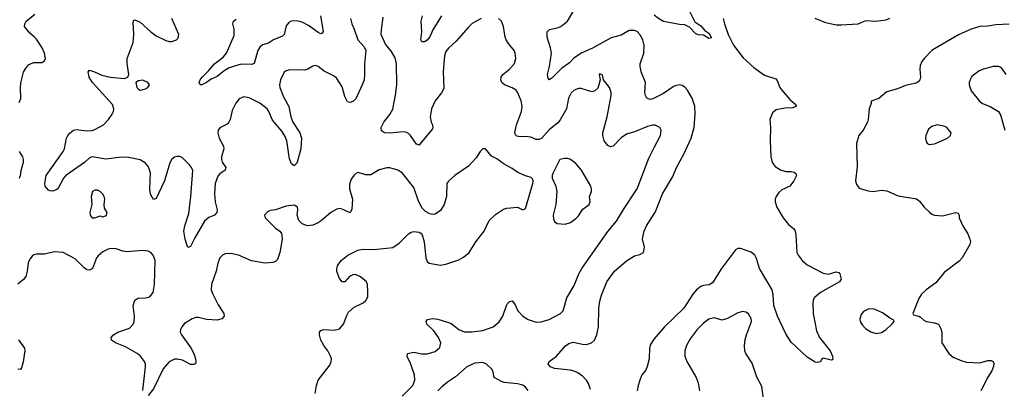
# Model space of a CAD drawing. Header units: inches. Extents: x 1771504 to 1971212, y 471788 to 643615.
# Tile 404 of 587: x 1835224 to 1842634, y 602581 to 605361. Entities that reach past the tile are written whole.
import ezdxf

# ---------------------------------------------------------------- set-up
doc = ezdxf.new("R2010")
doc.units = ezdxf.units.IN
doc.header["$MEASUREMENT"] = 0
doc.layers.add('B8630', color=7, linetype='Continuous')
doc.layers.add('B8640', color=7, linetype='Continuous')

msp = doc.modelspace()

# ---------------------------------------------------------------- linework, layer by layer
at = {"layer": 'B8630', "color": 5}
for points, elevation in [([(1835220.8, 604739.2), (1835232.5, 604767.5), (1835229.7, 604850), (1835233.3, 604886.7), (1835253.6, 604966.4), (1835267.5, 604992.5), (1835290, 605021), (1835310, 605031.3), (1835330, 605038), (1835390, 605038), (1835410, 605052), (1835417.2, 605070), (1835409.5, 605110), (1835393.6, 605150), (1835350, 605215.1), (1835333.4, 605233.4), (1835298.9, 605258.9), (1835261.2, 605310), (1835262.7, 605330), (1835272.7, 605350), (1835337.6, 605402.4)], 480), ([(1837486.9, 605390), (1837507.5, 605272.5), (1837499.9, 605260.1), (1837490, 605255.1), (1837470, 605264.7), (1837397.2, 605317.2), (1837350, 605343.1), (1837310, 605353.3), (1837267.7, 605350), (1837250, 605339.7), (1837230, 605316.2), (1837215.5, 605250), (1837202.9, 605237.1), (1837134.8, 605210), (1837096.3, 605183.7), (1837050, 605172.3), (1837030, 605154.7), (1837015.2, 605130), (1836987.9, 605032.1), (1836970, 605025.1), (1836890, 605026.8), (1836801, 604999.1), (1836762.5, 604977.5), (1836710, 604933.6), (1836666, 604914), (1836630, 604889.3), (1836590, 604869.3), (1836578, 604878), (1836575.3, 604890), (1836582.7, 604910), (1836597.2, 604930), (1836644.4, 604975.6), (1836689.8, 605030), (1836756.9, 605083.1), (1836780.3, 605110), (1836838.2, 605241.8), (1836838.7, 605290), (1836828, 605330), (1836834, 605350), (1836853.9, 605366.1)], 440), ([(1838698, 605370), (1838630, 605331.6), (1838598.2, 605301.8), (1838510, 605199.5), (1838450, 605147.3), (1838430, 605122.7), (1838420.9, 605090), (1838411.9, 604971.9), (1838416.2, 604843.8), (1838399, 604810), (1838350.3, 604750), (1838323.6, 604690), (1838314.3, 604630), (1838321.7, 604590), (1838330.4, 604569.6), (1838333.7, 604550), (1838330, 604539), (1838235.8, 604424.2), (1838230, 604418), (1838210, 604424.5), (1838165.4, 604490), (1838150, 604505.4), (1838130, 604514.2), (1838110, 604516.8), (1838008.5, 604508.5), (1837968.7, 604510), (1837946, 604526), (1837944.5, 604550), (1837965.1, 604590), (1838010, 604648.2), (1838031.4, 604688.6), (1838053.4, 604793.4), (1838061.5, 604870), (1838058.7, 605030), (1838050, 605073.2), (1838022, 605122), (1837976.6, 605176.6), (1837945.1, 605250), (1837945.8, 605285.8), (1837960.1, 605379.9)], 460), ([(1838397.6, 605390), (1838334.1, 605285.9), (1838310, 605232.3), (1838290, 605207.3), (1838270, 605195.1), (1838250, 605194), (1838243.6, 605210), (1838249.8, 605270.2), (1838246, 605350), (1838254.3, 605390)], 440), ([(1840000, 604770), (1839990, 604765.1), (1839970, 604760.5), (1839945.1, 604770), (1839933.6, 604790), (1839929.7, 604810), (1839934.8, 604890), (1839902, 604970), (1839893, 605010), (1839894.7, 605030), (1839920.4, 605110), (1839924, 605170), (1839912.8, 605210), (1839890, 605249.5), (1839870, 605271.2), (1839850, 605281.1), (1839810, 605279.1), (1839750, 605245.1), (1839675.8, 605224.2), (1839533.9, 605146.1), (1839448.9, 605110), (1839392.9, 605070), (1839362.3, 605037.7), (1839304.1, 604995.9), (1839230, 604920.5), (1839209.2, 604910), (1839202, 604922), (1839196.3, 604950), (1839212.3, 605010), (1839226.4, 605110), (1839219.8, 605150), (1839194, 605230), (1839194, 605270), (1839211.3, 605288.7), (1839270, 605299.5), (1839296, 605310), (1839347.8, 605350), (1839393.3, 605430)], 440), ([(1837714.4, 605370), (1837722.4, 605330), (1837742, 605290), (1837768.9, 605210), (1837817.2, 605157.2), (1837828.5, 605128.5), (1837818.7, 605030), (1837819.7, 604950), (1837815.2, 604910), (1837802.6, 604870), (1837753.1, 604766.9), (1837730, 604744.7), (1837710, 604738.7), (1837690, 604743.6), (1837670, 604782.7), (1837650, 604856.2), (1837610, 604918.9), (1837590, 604936.4), (1837514.6, 604974.6), (1837470, 605009.6), (1837450, 605016.2), (1837430, 605011.6), (1837393.4, 604990), (1837370, 604982.7), (1837255.8, 604984.2), (1837230, 604976.9), (1837214.4, 604965.6), (1837186, 604910), (1837178.8, 604870), (1837181.1, 604850), (1837210, 604780.3), (1837248.2, 604708.2), (1837265.6, 604630), (1837279.4, 604590), (1837331.3, 604510), (1837345.8, 604470), (1837338.6, 604390), (1837313.1, 604290), (1837310, 604281.2), (1837290, 604261.2), (1837270, 604277.2), (1837255.2, 604315.2), (1837235, 604450), (1837222.2, 604482.2), (1837199, 604519), (1837126, 604605.9), (1837099.9, 604670), (1837086.9, 604690), (1837030, 604733.9), (1836950, 604774.5), (1836910, 604781.6), (1836875.3, 604764.7), (1836850, 604732.7), (1836822.7, 604677.3), (1836807.6, 604610), (1836798, 604590), (1836784.1, 604575.9), (1836730, 604548), (1836718.6, 604530), (1836714.4, 604510), (1836725.2, 604470), (1836758.2, 604410), (1836759.3, 604390), (1836742.9, 604330), (1836741.8, 604310), (1836748.6, 604288.6), (1836776.4, 604250), (1836770.4, 604230), (1836730, 604202), (1836715.7, 604184.3), (1836695.7, 604130), (1836689.3, 604050), (1836695.4, 603990), (1836708.8, 603931.2), (1836708.5, 603910), (1836690.7, 603890), (1836646.2, 603873.8), (1836614.5, 603845.5), (1836540.7, 603719.3), (1836510, 603654), (1836490, 603648.7), (1836483.3, 603663.3), (1836468, 603710), (1836458.9, 603770), (1836466.8, 603810), (1836497.5, 603902.5), (1836512.2, 604030), (1836526, 604226), (1836517.4, 604250), (1836502.4, 604270), (1836450, 604322.9), (1836430, 604331.8), (1836406.9, 604333.1), (1836390, 604327), (1836368.9, 604311.1), (1836354.9, 604285.1), (1836314, 604150), (1836250, 604017.2), (1836230, 604009.3), (1836210, 604044), (1836205.1, 604065.1), (1836202.7, 604090), (1836208.9, 604210), (1836194.4, 604254.4), (1836170, 604283), (1836130, 604308), (1836044.1, 604324.1), (1835990, 604327.1), (1835872.2, 604312.2), (1835770, 604328.7), (1835750, 604320.9), (1835712.7, 604287.3), (1835570.2, 604190), (1835554.5, 604170), (1835510.8, 604089.2), (1835499.3, 604080.7), (1835470, 604071.1), (1835450, 604073.6), (1835439.6, 604079.6), (1835416.2, 604110), (1835411.8, 604130), (1835424, 604190), (1835551.3, 604368.7), (1835559.8, 604390), (1835576, 604470), (1835585.7, 604490), (1835603.1, 604510), (1835629.9, 604530.1), (1835650, 604535.4), (1835730, 604524.6), (1835770, 604527.9), (1835790, 604535), (1835853.3, 604570), (1835892.4, 604610), (1835921, 604650), (1835930.9, 604670), (1835933.1, 604690), (1835923.2, 604723.2), (1835772.6, 604890), (1835747.6, 604930), (1835738.4, 604970), (1835750, 604981.6), (1835786.8, 604970), (1835843.2, 604943.2), (1835907.7, 604927.7), (1836010, 604919.1), (1836038, 604930), (1836044, 604950), (1836032.9, 605032.9), (1836032.8, 605070), (1836078.5, 605190), (1836083.5, 605250), (1836078.6, 605341.4), (1836083.3, 605356.7), (1836090, 605360.7), (1836130, 605343.8), (1836210, 605270.4), (1836250, 605240.4), (1836324.2, 605204.2), (1836350, 605197.6), (1836370, 605198.4), (1836404, 605210), (1836417.2, 605222.8), (1836422, 605250), (1836369.8, 605369.8)], 460), ([(1840000, 604567.8), (1839990, 604568), (1839950, 604558.5), (1839850, 604517.4), (1839790, 604499.1), (1839750, 604472.1), (1839690, 604409.6), (1839670, 604405.6), (1839650, 604414), (1839623.1, 604450), (1839612.3, 604490), (1839613.3, 604510), (1839646.4, 604630), (1839675.1, 604790), (1839674.7, 604814.7), (1839663.7, 604850), (1839617.2, 604910), (1839610, 604946), (1839590, 604954), (1839586, 604950), (1839592, 604910), (1839583, 604870), (1839574, 604846), (1839553.7, 604826.3), (1839530, 604818), (1839450, 604843.1), (1839430, 604843.1), (1839396.3, 604830), (1839374, 604810), (1839354.3, 604770), (1839340.3, 604690), (1839291.7, 604608.3), (1839274.5, 604585.5), (1839210, 604532.3), (1839150, 604468.6), (1839130, 604459.7), (1839110, 604460.5), (1839070, 604476.4), (1839030, 604481.5), (1838990, 604479.7), (1838966.1, 604486.1), (1838956.1, 604496.1), (1838950, 604512), (1838962.9, 604570), (1839001.5, 604670), (1839004.8, 604710), (1838999.2, 604750), (1838974.2, 604810), (1838959.7, 604830), (1838930, 604847.7), (1838872, 604870), (1838853.6, 604890), (1838846, 604910), (1838847.8, 604930), (1838860.7, 604950), (1838910, 604988.4), (1838947.2, 605032.8), (1838958.9, 605070), (1838954, 605110), (1838944.2, 605130), (1838901.5, 605181.5), (1838885.1, 605210), (1838877.6, 605230), (1838866, 605310), (1838849.3, 605349.3), (1838828.7, 605370)], 460), ([(1835221.3, 604170), (1835229.7, 604190), (1835234.1, 604225.9), (1835251.6, 604290), (1835252.3, 604310), (1835246.6, 604330), (1835222, 604370)], 480), ([(1837448.3, 602550), (1837457.4, 602610), (1837469.7, 602650), (1837556.8, 602763.2), (1837567.8, 602790), (1837569.6, 602810), (1837564.2, 602830), (1837542.4, 602870), (1837513, 602910), (1837491.5, 602950), (1837480.7, 602990), (1837480.9, 603010), (1837490, 603022.8), (1837509.7, 603030.3), (1837590, 603024.9), (1837630, 603036.3), (1837660.9, 603070), (1837685.1, 603134.9), (1837699.3, 603160.7), (1837741.5, 603198.5), (1837810, 603231.3), (1837828.7, 603250), (1837843.1, 603276.9), (1837845.2, 603314.8), (1837840.7, 603370), (1837833.6, 603390), (1837790, 603426), (1837750, 603443.7), (1837730, 603442.7), (1837706.8, 603430), (1837670, 603388.7), (1837650, 603388.7), (1837630, 603415.3), (1837610, 603468), (1837609.6, 603490), (1837615.1, 603510), (1837643.7, 603550), (1837692.7, 603590), (1837770, 603626.7), (1837810, 603634), (1837890, 603632.4), (1838031.3, 603648.7), (1838080.8, 603679.2), (1838150, 603750.7), (1838170, 603764), (1838190, 603766.8), (1838230, 603762), (1838250.7, 603750.7), (1838267.3, 603690), (1838279.5, 603570), (1838290, 603542.8), (1838306, 603530), (1838390, 603514), (1838430, 603522), (1838530, 603555.3), (1838565.2, 603574.8), (1838607, 603610), (1838657, 603690), (1838719.5, 603770), (1838758.4, 603850), (1838804.6, 603895.4), (1838864.6, 603935.4), (1838890, 603943.8), (1838970, 603950.8), (1839010, 603931.3), (1839030, 603942), (1839085.1, 604130), (1839089.4, 604150), (1839084.1, 604164.1), (1839073.3, 604173.3), (1839030, 604185.6), (1838972.3, 604212.3), (1838930, 604242.4), (1838870, 604273.6), (1838814.7, 604314.7), (1838775.5, 604335.5), (1838730, 604389.3), (1838710, 604389.3), (1838690, 604369.3), (1838658.3, 604321.7), (1838601.2, 604258.8), (1838499.1, 604190), (1838450, 604146), (1838439.3, 604130), (1838435.8, 604030), (1838419.3, 603970), (1838390, 603926.6), (1838350, 603898), (1838330, 603896), (1838310, 603901.2), (1838278.4, 603918.4), (1838250, 603945.2), (1838222.5, 604002.5), (1838190, 604099.5), (1838102.7, 604210), (1838070, 604229.5), (1838010, 604247), (1837986.3, 604246.3), (1837930, 604231.6), (1837866, 604194), (1837830, 604194), (1837770, 604211.2), (1837750, 604201.6), (1837738.4, 604190), (1837718.9, 604161.1), (1837705.1, 604125.1), (1837705.7, 604090), (1837728.4, 604010), (1837724, 603936), (1837710, 603908.7), (1837650, 603936.3), (1837630, 603939.7), (1837610, 603936.4), (1837564.9, 603910), (1837493, 603847), (1837470, 603832.6), (1837430, 603815.4), (1837390, 603811.3), (1837350, 603825.1), (1837325.1, 603850), (1837313.3, 603890), (1837316.9, 603930), (1837313.6, 603950), (1837290, 603965.1), (1837230, 603957.4), (1837150, 603931.6), (1837110, 603926), (1837090, 603916), (1837066.8, 603890), (1837071, 603870), (1837150, 603793.4), (1837180.5, 603770), (1837193, 603753), (1837197.2, 603737.2), (1837198.3, 603710), (1837180.8, 603610), (1837163, 603557), (1837150, 603543), (1837130, 603534), (1837070, 603529.7), (1836967.7, 603547.7), (1836870, 603591), (1836810, 603603.6), (1836770, 603599.5), (1836750, 603589.4), (1836730.6, 603570), (1836714, 603530), (1836702.3, 603470), (1836667, 603370), (1836664.9, 603330), (1836676.3, 603296.3), (1836716.7, 603216.7), (1836759.3, 603150), (1836762, 603130), (1836746, 603110), (1836710, 603101.7), (1836630, 603105), (1836570, 603119.8), (1836550, 603119.7), (1836520.7, 603110), (1836464.5, 603075.5), (1836443.1, 603050), (1836434, 603030), (1836432, 603010), (1836441.1, 602990), (1836511.6, 602891.6), (1836534.6, 602850), (1836548, 602810), (1836550.6, 602790), (1836546.4, 602773.6), (1836533, 602767), (1836510, 602767.3), (1836450, 602799.7), (1836410, 602808.3), (1836390, 602806.6), (1836350, 602786.9), (1836304.7, 602735.3), (1836230, 602583.7), (1836190, 602533.2)], 480), ([(1838102, 602530), (1838182, 602610), (1838197.6, 602650), (1838195.1, 602690), (1838162.4, 602782.4), (1838146.6, 602810), (1838141.2, 602830), (1838142, 602850), (1838190, 602859.3), (1838250, 602847), (1838291.3, 602848.7), (1838350, 602865.5), (1838385.6, 602894.4), (1838392.6, 602930), (1838376.9, 602970), (1838341.7, 603021.7), (1838287, 603070), (1838282.7, 603090), (1838292.9, 603107.1), (1838330, 603113), (1838370, 603108), (1838450, 603083.8), (1838470, 603075.5), (1838527.7, 603030), (1838570, 603013.4), (1838630, 603012.4), (1838710, 603022), (1838787.3, 603050), (1838832.8, 603087.2), (1838861, 603130), (1838890, 603219.1), (1838910, 603242), (1838930, 603246.8), (1838950, 603221), (1838972.2, 603170), (1839010, 603130.4), (1839050, 603104.9), (1839110, 603084.9), (1839148.3, 603088.3), (1839210, 603105.3), (1839294.5, 603150), (1839313, 603170), (1839343, 603270), (1839397.5, 603362.5), (1839433.1, 603450), (1839455.1, 603490), (1839650, 603768.9), (1839714.8, 603845.2), (1839767.2, 603932.8), (1839872, 604090), (1839959.4, 604320.6), (1840000, 604400.4)], 460), ([(1839519.3, 602579.3), (1839503.9, 602623.9), (1839489.4, 602649.4), (1839459, 602679), (1839424, 602704), (1839397.4, 602717.4), (1839370, 602724.5), (1839250, 602737.6), (1839219, 602750), (1839202, 602770), (1839209, 602790), (1839264, 602830), (1839331.9, 602908.1), (1839355.9, 602924.1), (1839390, 602934.9), (1839459.9, 602919.9), (1839490, 602918.2), (1839527.6, 602930), (1839550, 602950.4), (1839568.8, 602990), (1839580.3, 603050), (1839581.5, 603190), (1839590, 603244.7), (1839603.1, 603290), (1839644, 603390), (1839699.5, 603470), (1839790, 603548.2), (1839850, 603584.9), (1839890, 603594.8), (1839919, 603610), (1839926, 603650), (1839911.7, 603711.7), (1839922.6, 603770), (1839942.6, 603810), (1840000, 603899.7)], 440), ([(1836151.8, 602571.8), (1836171.1, 602750), (1836171.1, 602770), (1836164.2, 602790), (1836133.6, 602830), (1836107.8, 602850), (1836021.2, 602901.2), (1835945.2, 602930), (1835916, 602950), (1835913.2, 602970), (1835929, 602990), (1835961.2, 603010), (1836050, 603041.6), (1836078.4, 603070), (1836085.6, 603090), (1836088, 603130), (1836078.7, 603210), (1836090, 603250.8), (1836114.5, 603265.5), (1836171.7, 603268.3), (1836204.5, 603275.5), (1836229.4, 603310), (1836239.6, 603370), (1836244.5, 603550), (1836229.3, 603590), (1836210, 603609.3), (1836190, 603619.5), (1836150, 603625.1), (1836030, 603614), (1835999.2, 603619.2), (1835950, 603638), (1835910, 603639.6), (1835890, 603634), (1835850, 603615.6), (1835814.1, 603585.9), (1835803.1, 603570), (1835770.5, 603490), (1835750, 603478), (1835730, 603479.5), (1835710, 603494.5), (1835642.2, 603562.2), (1835549.8, 603609.8), (1835484, 603616), (1835410, 603598.3), (1835350, 603597.7), (1835330, 603592.6), (1835316.9, 603583.1), (1835299.4, 603560.6), (1835287.3, 603532.7), (1835280.7, 603470), (1835269.4, 603430.6), (1835252.8, 603407.2), (1835209.5, 603370.5)], 480), ([(1835213.7, 602953.7), (1835260.5, 602890), (1835261.6, 602870), (1835250, 602788), (1835238, 602742), (1835230, 602728.7), (1835210, 602733.2)], 480), ([(1840000, 602959.8), (1839991.5, 602950), (1839970, 602912.3), (1839962.7, 602890), (1839960.3, 602810), (1839947.3, 602752.7), (1839935.1, 602724.9), (1839907.3, 602690), (1839890, 602648.7), (1839877.6, 602610), (1839871.8, 602570)], 440), ([(1839050, 602571.3), (1839030, 602598), (1839010, 602611.5), (1838970, 602622.9), (1838870, 602633.2), (1838850, 602640.3), (1838795.1, 602670), (1838788, 602710), (1838778.7, 602730), (1838738.4, 602770), (1838710, 602782.6), (1838650, 602776.8), (1838590, 602750.7), (1838504.7, 602675.3), (1838444.5, 602635.5), (1838401, 602599), (1838371.8, 602570)], 460)]:
    msp.add_lwpolyline(points, dxfattribs=dict(at, elevation=elevation))
for points, elevation in [([(1836150, 604905.2), (1836118, 604902), (1836098, 604890), (1836106.4, 604850), (1836118, 604838), (1836130, 604830.6), (1836170, 604842), (1836188.7, 604850), (1836202, 604870), (1836188.7, 604890)], 460), ([(1839323, 604317), (1839290, 604308.7), (1839238.8, 604210), (1839230.8, 604190), (1839230.8, 604170), (1839258.8, 604110), (1839267.3, 604070), (1839259.1, 603970), (1839239.1, 603890), (1839241.6, 603861.6), (1839250, 603842.8), (1839270, 603827.3), (1839330, 603822.8), (1839370, 603836), (1839410, 603866.8), (1839430, 603886.8), (1839463.3, 603936.7), (1839509.6, 603970), (1839516.4, 603990), (1839512, 604030), (1839526.6, 604070), (1839526.6, 604090), (1839522.7, 604110), (1839451.2, 604230), (1839410, 604279.5), (1839370, 604309.5), (1839350, 604316.2)], 480), ([(1835790, 604079), (1835772, 604070), (1835761, 604030), (1835766, 603970), (1835750.8, 603910), (1835754.8, 603890), (1835770, 603871), (1835790, 603871), (1835830, 603884.7), (1835850, 603878), (1835870, 603884.7), (1835878, 603890), (1835882, 603910), (1835863.1, 603943.1), (1835859, 603970), (1835865.2, 604010), (1835859, 604030), (1835850, 604048), (1835830, 604068), (1835810, 604078)], 480)]:
    msp.add_lwpolyline(points, close=True, dxfattribs=dict(at, elevation=elevation))
at = {"layer": 'B8640', "color": 5}
for points, elevation in [([(1840000, 605573), (1840024.6, 605544.6), (1840058.6, 605518.6), (1840130, 605485.5), (1840190, 605478.7), (1840230, 605482.4), (1840254.9, 605474.9), (1840253.4, 605450), (1840305.7, 605345.7), (1840350, 605315.6), (1840380.8, 605280.8), (1840410, 605260.7), (1840430, 605226), (1840410, 605219), (1840370, 605245.2), (1840330, 605246.6), (1840310, 605256.2), (1840266, 605306), (1840230, 605322), (1840190, 605324.5), (1840070, 605347.3), (1840031.8, 605370), (1840000, 605395.6)], 420), ([(1840519.1, 605370), (1840527.2, 605330), (1840556, 605250), (1840596.9, 605170), (1840670, 605073.1), (1840750, 605002.6), (1840830, 604943.8), (1840915.2, 604915.2), (1840924.4, 604904.4), (1840944.9, 604850), (1840958.9, 604830), (1841019.9, 604759.9), (1841054.8, 604730), (1841070.7, 604710), (1841042.5, 604697.5), (1840984.8, 604695.2), (1840917.1, 604682.9), (1840890, 604661.2), (1840868.5, 604611.5), (1840874.9, 604550), (1840871.5, 604451.5), (1840877.6, 604330), (1840886.9, 604286.9), (1840910, 604256.3), (1840950, 604232.4), (1840990, 604220.4), (1841030, 604219.5), (1841053.7, 604213.7), (1841064.9, 604204.9), (1841070.6, 604190), (1841050, 604149.2), (1841020.7, 604110), (1840959.4, 604080.6), (1840937.8, 604062.2), (1840916.5, 604030), (1840910.3, 604010), (1840910.3, 603990), (1840921.7, 603950), (1840970, 603870.4), (1841010, 603820.5), (1841047.7, 603790), (1841057.2, 603777.2), (1841066.3, 603746.3), (1841073.1, 603610), (1841082, 603590), (1841112.7, 603550), (1841150, 603517.3), (1841270, 603454), (1841310, 603448), (1841370, 603463.8), (1841390, 603458.8), (1841397.3, 603450), (1841406.8, 603410), (1841394.8, 603390), (1841250, 603309.6), (1841204.4, 603270), (1841195.8, 603250), (1841193.7, 603230), (1841196.5, 603150), (1841221.5, 603021.5), (1841243, 602970), (1841323, 602870), (1841340.7, 602830), (1841344.7, 602810), (1841338, 602802), (1841330, 602799), (1841270, 602815.3), (1841262, 602810), (1841250, 602788), (1841230, 602782), (1841210, 602784), (1841150, 602823.7), (1841030, 602935.1), (1840990, 602999.3), (1840927.1, 603130), (1840900.7, 603210), (1840894.8, 603294.8), (1840887.1, 603330), (1840793.1, 603490), (1840770, 603565.2), (1840757.6, 603590), (1840730, 603613.3), (1840650, 603640.4), (1840630, 603639.8), (1840610, 603631), (1840504.7, 603490), (1840437.8, 603382.2), (1840412.2, 603367.8), (1840370, 603361.1), (1840350, 603353.3), (1840316.5, 603330), (1840290, 603296), (1840222.9, 603190), (1840077.8, 603050), (1840000, 602959.8)], 440), ([(1841771.3, 605370), (1841742.8, 605357.2), (1841667.2, 605347.2), (1841590, 605352.3), (1841532.7, 605327.3), (1841410, 605319.6), (1841370, 605320.5), (1841290, 605336.8), (1841210, 605369.1)], 440), ([(1842670, 605326.8), (1842570, 605323.7), (1842510, 605313.1), (1842450, 605309.2), (1842385.5, 605290), (1842290, 605248.5), (1842110, 605143.1), (1842090, 605129.7), (1842030.4, 605070), (1842013.3, 605046.7), (1842002.3, 605017.7), (1841998.4, 604990), (1842004.4, 604930), (1841999.3, 604910), (1841987, 604893), (1841970, 604883.6), (1841890, 604866.3), (1841830, 604840.5), (1841750, 604817.6), (1841690, 604769.3), (1841632, 604748), (1841632, 604732), (1841617.3, 604690), (1841610.5, 604610.5), (1841604.4, 604590), (1841571, 604531), (1841540.4, 604490), (1841522.4, 604430), (1841525.8, 604254.1), (1841515.5, 604150), (1841521.1, 604121.1), (1841538.8, 604098.8), (1841550, 604090.7), (1841610, 604073.4), (1841648.1, 604068.1), (1841710, 604078.4), (1841750, 604074.9), (1841835.8, 604035.8), (1841972.7, 604012.7), (1841995.9, 603995.9), (1842031, 603950), (1842070, 603914.8), (1842090, 603898.8), (1842110, 603890.7), (1842170, 603884.9), (1842270, 603910.7), (1842286, 603906), (1842294.8, 603890), (1842294.8, 603870), (1842324.9, 603804.9), (1842361, 603750), (1842376, 603710), (1842378.8, 603690), (1842374.8, 603670), (1842317.6, 603570), (1842295.8, 603544.2), (1842180.5, 603459.5), (1842118.4, 603381.6), (1842047.3, 603330), (1842010, 603296), (1841990, 603264), (1841944.7, 603150), (1841950, 603142), (1841990, 603131.3), (1842003.5, 603123.5), (1842030, 603098.8), (1842050.6, 603090.6), (1842110, 603082), (1842138.8, 603070), (1842156.7, 603036.7), (1842164, 603010), (1842164.7, 602930), (1842216, 602850), (1842250, 602822.8), (1842315.2, 602795.2), (1842350, 602785.5), (1842450, 602779.1), (1842510, 602796.4), (1842536.4, 602796.4), (1842550.8, 602790), (1842555.2, 602775.2), (1842553.2, 602753.2), (1842540.3, 602719.7), (1842510, 602673.2), (1842458.4, 602570)], 460), ([(1842647.6, 604950), (1842620.9, 604990), (1842610, 605000.9), (1842590, 605009.4), (1842550, 605009.5), (1842478, 604990), (1842444.4, 604975.6), (1842390, 604932.7), (1842376.3, 604910), (1842370.4, 604889.6), (1842370.4, 604870), (1842385.4, 604825.4), (1842447.3, 604747.3), (1842470, 604730.6), (1842527.5, 604707.5), (1842578.5, 604678.5), (1842590.5, 604670.5), (1842604.7, 604644.7), (1842639.5, 604530)], 480), ([(1840000, 603899.7), (1840006.6, 603910), (1840061, 604050), (1840138.5, 604181.5), (1840168, 604250), (1840222.2, 604350), (1840277.4, 604470), (1840300.8, 604550), (1840308.4, 604650), (1840305.2, 604710), (1840286, 604770), (1840250, 604831.5), (1840230, 604853.3), (1840210, 604866), (1840190, 604871.3), (1840150, 604862), (1840070, 604804.8), (1840000, 604770)], 440), ([(1840000, 604400.4), (1840045.6, 604490), (1840051.6, 604530), (1840042.7, 604550), (1840007.7, 604567.7), (1840000, 604567.8)], 460), ([(1840828.1, 602468.1), (1840810, 602601.2), (1840771.1, 602671.1), (1840736.8, 602776.8), (1840689.6, 602850), (1840681.6, 602870), (1840678.9, 602910), (1840684.4, 602955.6), (1840693, 602990), (1840732.3, 603090), (1840730, 603114), (1840710, 603149.3), (1840690, 603162), (1840666.6, 603166.6), (1840630, 603156.9), (1840550, 603114.3), (1840510, 603100.5), (1840450, 603117.4), (1840410, 603108.2), (1840370, 603078.9), (1840322.4, 603030), (1840270, 602960.9), (1840243.1, 602910), (1840230.4, 602870), (1840230.4, 602830), (1840244.4, 602790), (1840315.8, 602670), (1840330.3, 602630), (1840340.3, 602570)], 460)]:
    msp.add_lwpolyline(points, dxfattribs=dict(at, elevation=elevation))
for points, elevation in [([(1842130, 604569.3), (1842090, 604559), (1842063, 604537), (1842044, 604490), (1842040.7, 604470), (1842045.5, 604445.5), (1842053.4, 604433.4), (1842070, 604422.8), (1842110, 604428.2), (1842208, 604470), (1842228.7, 604490), (1842235.3, 604510), (1842202, 604550), (1842180.2, 604560.2)], 480), ([(1841650, 603185.6), (1841610, 603182.4), (1841574, 603166), (1841556.7, 603143.3), (1841548.1, 603111.9), (1841550.6, 603090), (1841565.5, 603065.5), (1841590, 603039.1), (1841630, 603013), (1841670, 603001.6), (1841710, 603008.4), (1841745.2, 603030), (1841788.7, 603070), (1841806, 603090), (1841802, 603102), (1841770, 603119), (1841717.2, 603157.2)], 460)]:
    msp.add_lwpolyline(points, close=True, dxfattribs=dict(at, elevation=elevation))

doc.saveas('drawing.dxf')
